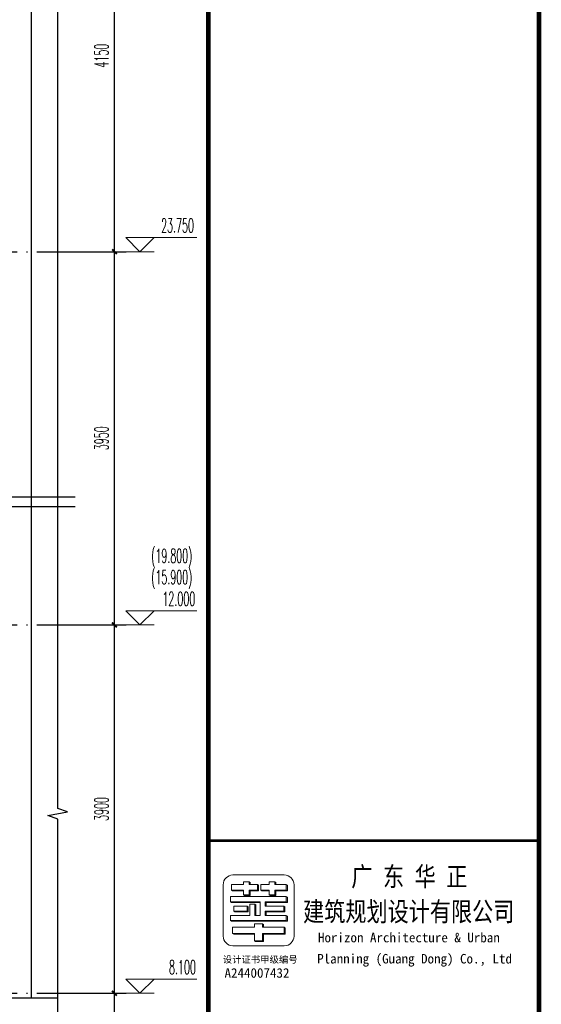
# Model space of a CAD drawing. Extents: x 1779708 to 7299578, y -1121471 to 88434.
# Tile 697 of 1056: x 6126249 to 6131769, y -959833 to -949410. Entities that reach past the tile are written whole.
import ezdxf

# ---------------------------------------------------------------- set-up
doc = ezdxf.new("R2010")
doc.units = 0
doc.header["$LTSCALE"] = 1000
doc.header["$MEASUREMENT"] = 0
doc.linetypes.add('DOTE', pattern=[2.42, 2, -0.2, 0.02, -0.2])
doc.layers.get('0').update_dxf_attribs({"linetype": 'CONTINUOUS'})
doc.layers.get('Defpoints').update_dxf_attribs({"linetype": 'CONTINUOUS'})
doc.layers.add('DIM_ELEV', color=3, linetype='CONTINUOUS', lineweight=13)
doc.layers.add('logo', color=81, linetype='CONTINUOUS', lineweight=18)
for name, color, linetype in [('DIM_SYMB', 3, 'CONTINUOUS'), ('DOTE', 1, 'DOTE'), ('PUB_DIM', 3, 'CONTINUOUS'), ('PUB_TEXT', 7, 'CONTINUOUS'), ('PUB_TITLE', 4, 'CONTINUOUS'), ('可见线', 6, 'CONTINUOUS')]:
    doc.layers.add(name, color=color, linetype=linetype)
doc.styles.add('-宋体', font='simhei.ttf', dxfattribs={"width": 0.7})
doc.styles.add('-黑体', font='simhei.ttf', dxfattribs={"width": 0.7})
doc.styles.add('_TCH_DIM', font='SIMPLEX.shx', dxfattribs={"width": 0.7, "bigfont": 'GBCBIG.shx'})
doc.styles.add('_TCH_DIM_T3', font='SIMPLEX.shx', dxfattribs={"width": 0.494118, "bigfont": 'GBCBIG.shx'})
doc.dimstyles.new('_TCH_ARCH&&50', dxfattribs={"dimtxt": 148.75, "dimasz": 50, "dimexe": 125, "dimexo": 150, "dimgap": 63.125, "dimtad": 1, "dimdec": 0, "dimzin": 0, "dimdsep": 46, "dimtxsty": '_TCH_DIM_T3', "dimblk": 'ARCHTICK', "dimcen": 0.09, "dimdle": 75, "dimclrt": 7, "dimazin": 2, "dimtfac": 1, "dimtdec": 0, "dimtix": 1, "dimtmove": 2, "dimatfit": 3, "dimfxl": 250, "dimtolj": 1, "dimtzin": 0, "dimarcsym": 0})

# ---------------------------------------------------------------- blocks, each defined once
blk = doc.blocks.new('A$C6A191C33')
at = {"style": '-宋体'}
for s, height, p in [('设计证书甲级编号', 141.4, (32, 373)), ('A244007432', 202, (69, 59))]:
    blk.add_text(s, height=height, dxfattribs=at).set_placement(p)
blk = doc.blocks.new('A$C3D8761CE')
at = {"layer": 'logo'}
h = blk.add_hatch(color=256, dxfattribs=at)
edge = h.paths.add_edge_path()
edge.add_line((76589, 30450), (76613, 30435))
edge.add_line((76613, 30435), (76843, 30435))
edge.add_line((76843, 30435), (76843, 30450))
edge.add_line((76843, 30450), (76589, 30450))
h = blk.add_hatch(color=256, dxfattribs=at)
edge = h.paths.add_edge_path()
edge.add_line((77143, 30570), (77143, 30450))
edge.add_line((77143, 30450), (76963, 30450))
edge.add_line((76963, 30450), (76963, 30354))
edge.add_line((76963, 30354), (76843, 30354))
edge.add_line((76843, 30354), (76867, 30339))
edge.add_line((76867, 30339), (76987, 30339))
edge.add_line((76987, 30339), (76987, 30435))
edge.add_line((76987, 30435), (77167, 30435))
edge.add_line((77167, 30435), (77167, 30555))
edge.add_line((77167, 30555), (77143, 30570))
edge.add_line((77143, 30570), (77143, 30570))
h = blk.add_hatch(color=256, dxfattribs=at)
edge = h.paths.add_edge_path()
edge.add_line((76963, 30630), (76963, 30570))
edge.add_line((76963, 30570), (76987, 30570))
edge.add_line((76987, 30570), (76987, 30615))
edge.add_line((76987, 30615), (76963, 30630))
for points in [[(77210, 30450), (77234, 30435), (77390, 30435), (77390, 30450)], [(77510, 30630), (77510, 30570), (77534, 30570), (77534, 30615)]]:
    blk.add_hatch(color=256, dxfattribs=at).paths.add_polyline_path(points)
h = blk.add_hatch(color=256, dxfattribs=at)
edge = h.paths.add_edge_path()
edge.add_line((77390, 30354), (77414, 30339))
edge.add_line((77414, 30339), (77534, 30339))
edge.add_line((77534, 30339), (77534, 30435))
edge.add_line((77534, 30435), (77775, 30435))
edge.add_line((77775, 30435), (77775, 30555))
edge.add_line((77775, 30555), (77751, 30570))
edge.add_line((77751, 30570), (77751, 30450))
edge.add_line((77751, 30450), (77510, 30450))
edge.add_line((77510, 30450), (77510, 30354))
edge.add_line((77510, 30354), (77390, 30354))
h = blk.add_hatch(color=256, dxfattribs=at)
edge = h.paths.add_edge_path()
edge.add_line((77305, 30206), (77305, 30114))
edge.add_line((77305, 30114), (77327, 30114))
edge.add_line((77327, 30114), (77327, 30192))
edge.add_line((77327, 30192), (77775, 30192))
edge.add_line((77775, 30192), (77775, 30301))
edge.add_line((77775, 30301), (77753, 30315))
edge.add_line((77753, 30315), (77753, 30206))
edge.add_line((77753, 30206), (77305, 30206))
h = blk.add_hatch(color=256, dxfattribs=at)
edge = h.paths.add_edge_path()
edge.add_line((77196, 30192), (77196, 30206))
edge.add_line((77196, 30206), (76571, 30206))
edge.add_line((76571, 30206), (76593, 30192))
edge.add_line((76593, 30192), (77196, 30192))
h = blk.add_hatch(color=256, dxfattribs=at)
edge = h.paths.add_edge_path()
edge.add_line((76923, 30114), (76923, 30005))
edge.add_line((76923, 30005), (76640, 30005))
edge.add_line((76640, 30005), (76662, 29991))
edge.add_line((76662, 29991), (76945, 29991))
edge.add_line((76945, 29991), (76945, 30101))
edge.add_line((76945, 30101), (76923, 30114))
h = blk.add_hatch(color=256, dxfattribs=at)
edge = h.paths.add_edge_path()
edge.add_line((77087, 30151), (77109, 30137))
edge.add_line((77109, 30137), (77109, 29914))
edge.add_line((77109, 29914), (77087, 29914))
edge.add_line((77087, 29914), (77087, 30151))
h = blk.add_hatch(color=256, dxfattribs=at)
edge = h.paths.add_edge_path()
edge.add_line((77698, 30114), (77698, 30005))
edge.add_line((77698, 30005), (77305, 30005))
edge.add_line((77305, 30005), (77305, 29914))
edge.add_line((77305, 29914), (77327, 29914))
edge.add_line((77327, 29914), (77327, 29991))
edge.add_line((77327, 29991), (77720, 29991))
edge.add_line((77720, 29991), (77720, 30101))
edge.add_line((77720, 30101), (77698, 30114))
h = blk.add_hatch(color=256, dxfattribs=at)
edge = h.paths.add_edge_path()
edge.add_line((77753, 29914), (77753, 29805))
edge.add_line((77753, 29805), (76571, 29805))
edge.add_line((76571, 29805), (76593, 29791))
edge.add_line((76593, 29791), (77775, 29791))
edge.add_line((77775, 29791), (77775, 29900))
edge.add_line((77775, 29900), (77753, 29914))
h = blk.add_hatch(color=256, dxfattribs=at)
edge = h.paths.add_edge_path()
edge.add_line((77729, 29518), (77729, 29643))
edge.add_line((77729, 29643), (77707, 29664))
edge.add_line((77707, 29664), (77707, 29532))
edge.add_line((77707, 29532), (77251, 29532))
edge.add_line((77251, 29532), (77251, 29379))
edge.add_line((77251, 29379), (77081, 29379))
edge.add_line((77081, 29379), (77103, 29365))
edge.add_line((77103, 29365), (77273, 29365))
edge.add_line((77273, 29365), (77273, 29518))
edge.add_line((77273, 29518), (77729, 29518))
h = blk.add_hatch(color=256, dxfattribs=at)
edge = h.paths.add_edge_path()
edge.add_line((77251, 29738), (77251, 29664))
edge.add_line((77251, 29664), (77273, 29664))
edge.add_line((77273, 29664), (77273, 29724))
edge.add_line((77273, 29724), (77251, 29738))
edge.add_line((77251, 29738), (77251, 29738))
h = blk.add_hatch(color=256, dxfattribs=at)
edge = h.paths.add_edge_path()
edge.add_line((77081, 29518), (77081, 29532))
edge.add_line((77081, 29532), (76617, 29532))
edge.add_line((76617, 29532), (76639, 29518))
edge.add_line((76639, 29518), (77081, 29518))
for p, q in [((76589, 30450), (76589, 30570)), ((76589, 30570), (76843, 30570)), ((76613, 30435), (76589, 30450)), ((76843, 30450), (76589, 30450)), ((76843, 30570), (76723, 30570)), ((76723, 30450), (76723, 30450)), ((76723, 30450), (76843, 30450)), ((76843, 30450), (76723, 30450)), ((76843, 30630), (76963, 30630)), ((76843, 30570), (76843, 30630)), ((76843, 30630), (76843, 30570)), ((76843, 30450), (76843, 30435)), ((76843, 30354), (76843, 30450)), ((76963, 30630), (76963, 30570)), ((76963, 30630), (76987, 30615)), ((76963, 30570), (77143, 30570)), ((76963, 30450), (76963, 30354)), ((77143, 30450), (76963, 30450)), ((76963, 30450), (76987, 30435)), ((76963, 30450), (76963, 30354)), ((77143, 30450), (76963, 30450)), ((76987, 30615), (76987, 30570)), ((76987, 30450), (76987, 30339)), ((77143, 30570), (77143, 30570)), ((77167, 30555), (77143, 30570)), ((77143, 30570), (77143, 30450)), ((77143, 30570), (77167, 30555)), ((77143, 30570), (77143, 30450)), ((77143, 30450), (77167, 30435)), ((77167, 30435), (77167, 30555)), ((77167, 30555), (77167, 30435)), ((77210, 30450), (77210, 30570)), ((77210, 30570), (77390, 30570)), ((77390, 30450), (77210, 30450)), ((77210, 30450), (77234, 30435)), ((77210, 30450), (77234, 30435)), ((77390, 30450), (77210, 30450)), ((77390, 30630), (77510, 30630)), ((77390, 30570), (77390, 30630)), ((77390, 30630), (77390, 30570)), ((77390, 30630), (77510, 30630)), ((77390, 30435), (77390, 30450)), ((77390, 30354), (77390, 30450)), ((77510, 30630), (77534, 30615)), ((77510, 30630), (77510, 30570)), ((77510, 30570), (77751, 30570)), ((77510, 30450), (77510, 30354)), ((77630, 30450), (77510, 30450)), ((77510, 30450), (77534, 30435)), ((77751, 30450), (77510, 30450)), ((77510, 30450), (77510, 30354)), ((77534, 30615), (77534, 30570)), ((77751, 30570), (77751, 30570)), ((77751, 30570), (77751, 30450)), ((77751, 30450), (77751, 30570)), ((77751, 30570), (77775, 30555)), ((77751, 30450), (77775, 30435)), ((77775, 30435), (77775, 30555)), ((77775, 30555), (77775, 30435)), ((76571, 30315), (77632, 30315)), ((76571, 30204), (76571, 30314)), ((76843, 30435), (76613, 30435)), ((76705, 30315), (76705, 30315)), ((76843, 30435), (76747, 30435)), ((76843, 30354), (76867, 30339)), ((76963, 30354), (76843, 30354)), ((76843, 30354), (76867, 30339)), ((76843, 30354), (76963, 30354)), ((76867, 30339), (76987, 30339)), ((76867, 30339), (76987, 30339)), ((76869, 30315), (77753, 30315)), ((76963, 30354), (76987, 30339)), ((77087, 30315), (76978, 30315)), ((76987, 30435), (77167, 30435)), ((76987, 30339), (76987, 30435)), ((77167, 30435), (76987, 30435)), ((77234, 30435), (77390, 30435)), ((77390, 30435), (77234, 30435)), ((77390, 30354), (77414, 30339)), ((77510, 30354), (77390, 30354)), ((77390, 30354), (77414, 30339)), ((77390, 30354), (77510, 30354)), ((77414, 30339), (77534, 30339)), ((77414, 30339), (77534, 30339)), ((77414, 30315), (77523, 30315)), ((77510, 30354), (77534, 30339)), ((77534, 30435), (77655, 30435)), ((77534, 30339), (77534, 30435)), ((77534, 30435), (77775, 30435)), ((77534, 30435), (77534, 30339)), ((77753, 30315), (77753, 30206)), ((77753, 30206), (77753, 30315)), ((77753, 30315), (77775, 30301)), ((77753, 30315), (77753, 30206)), ((77775, 30301), (77775, 30192)), ((77775, 30301), (77775, 30192)), ((76571, 30206), (77196, 30206)), ((76571, 30206), (76593, 30192)), ((76593, 30192), (77196, 30192)), ((76640, 30114), (76640, 30005)), ((76923, 30114), (76640, 30114)), ((77196, 30206), (76705, 30206)), ((77196, 30192), (76727, 30192)), ((77196, 30206), (76869, 30206)), ((76923, 30005), (76923, 30114)), ((76923, 30114), (76945, 30101)), ((76923, 30114), (76945, 30101)), ((76923, 30005), (76923, 30114)), ((76945, 30101), (76945, 29991)), ((76945, 30101), (76945, 29991)), ((76978, 30151), (77087, 30151)), ((76978, 29914), (76978, 30151)), ((76978, 30151), (77087, 30151)), ((76978, 30151), (77087, 30151)), ((77087, 30151), (77087, 29914)), ((77087, 29914), (77087, 30151)), ((77087, 30151), (77109, 30137)), ((77087, 30151), (77109, 30137)), ((77109, 30137), (77109, 29914)), ((77109, 29914), (77109, 30137)), ((77196, 29914), (77196, 30206)), ((77196, 30206), (77196, 30192)), ((77305, 30206), (77305, 30114)), ((77753, 30206), (77305, 30206)), ((77305, 30206), (77753, 30206)), ((77305, 30114), (77305, 30206)), ((77305, 30206), (77327, 30192)), ((77632, 30206), (77305, 30206)), ((77305, 30114), (77578, 30114)), ((77327, 30114), (77305, 30114)), ((77698, 30114), (77305, 30114)), ((77327, 30192), (77327, 30114)), ((77775, 30192), (77327, 30192)), ((77327, 30114), (77327, 30192)), ((77327, 30192), (77775, 30192)), ((77698, 30005), (77698, 30114)), ((77698, 30114), (77720, 30101)), ((77720, 30101), (77720, 29997)), ((77720, 30101), (77720, 29991)), ((77753, 30206), (77775, 30192)), ((76571, 29914), (76978, 29914)), ((76571, 29805), (76571, 29914)), ((76640, 30005), (76923, 30005)), ((76640, 30005), (76662, 29991)), ((76945, 29991), (76662, 29991)), ((76923, 30005), (76774, 30005)), ((76796, 29991), (76945, 29991)), ((76923, 30005), (76945, 29991)), ((77087, 29914), (77196, 29914)), ((77109, 29914), (77087, 29914)), ((77087, 29914), (77196, 29914)), ((77305, 30005), (77305, 29914)), ((77698, 30005), (77305, 30005)), ((77305, 30005), (77578, 30005)), ((77305, 29914), (77305, 30005)), ((77305, 30005), (77578, 30005)), ((77305, 29914), (77632, 29914)), ((77327, 29914), (77305, 29914)), ((77753, 29914), (77305, 29914)), ((77327, 29991), (77327, 29914)), ((77720, 29991), (77327, 29991)), ((77327, 29991), (77600, 29991)), ((77327, 29914), (77327, 29991)), ((77632, 29914), (77632, 29914)), ((77698, 30005), (77720, 29991)), ((77753, 29805), (77753, 29914)), ((77753, 29914), (77775, 29900)), ((77775, 29900), (77775, 29791)), ((77775, 29900), (77775, 29791)), ((76571, 29805), (77753, 29805)), ((76571, 29805), (76593, 29791)), ((76593, 29791), (77775, 29791)), ((77081, 29664), (76617, 29664)), ((76617, 29664), (76617, 29532)), ((77632, 29805), (76705, 29805)), ((77654, 29791), (76727, 29791)), ((77081, 29738), (77251, 29738)), ((77081, 29738), (77081, 29664)), ((77251, 29738), (77251, 29738)), ((77273, 29724), (77251, 29738)), ((77251, 29738), (77251, 29664)), ((77251, 29664), (77273, 29664)), ((77707, 29664), (77251, 29664)), ((77273, 29664), (77273, 29724)), ((77578, 29664), (77578, 29664)), ((77707, 29664), (77729, 29643)), ((77707, 29664), (77707, 29532)), ((77729, 29643), (77729, 29518)), ((77753, 29805), (77775, 29791)), ((76617, 29532), (76639, 29518)), ((76617, 29532), (77081, 29532)), ((77081, 29518), (76639, 29518)), ((76639, 29518), (77081, 29518)), ((76751, 29532), (77081, 29532)), ((76783, 29532), (76783, 29532)), ((76783, 29532), (76783, 29532)), ((77081, 29532), (77081, 29379)), ((77251, 29532), (77707, 29532)), ((77251, 29379), (77251, 29532)), ((77251, 29532), (77273, 29518)), ((77251, 29532), (77578, 29532)), ((77251, 29388), (77251, 29532)), ((77273, 29518), (77273, 29365)), ((77729, 29518), (77273, 29518)), ((77273, 29365), (77273, 29518)), ((77273, 29518), (77729, 29518)), ((77707, 29532), (77729, 29518)), ((77081, 29379), (77251, 29379)), ((77103, 29365), (77081, 29379)), ((77081, 29379), (77103, 29365)), ((77081, 29379), (77251, 29379)), ((77251, 29379), (77273, 29365))]:
    blk.add_line(p, q, dxfattribs=at)
blk.add_lwpolyline([(76416, 30565, -0.408151), (76623, 30772), (77709, 30772, -0.408151), (77916, 30565), (77916, 29479, -0.408151), (77709, 29272), (76623, 29272, -0.408151), (76416, 29479)], format="xyb", close=True, dxfattribs=at)
for points in [[(76589, 30450), (76613, 30435), (76843, 30435), (76843, 30450)], [(76963, 30630), (76963, 30570), (76987, 30570), (76987, 30615)], [(77390, 30354), (77414, 30339), (77534, 30339), (77534, 30435), (77775, 30435), (77775, 30555), (77751, 30570), (77751, 30450), (77510, 30450), (77510, 30354)], [(77510, 30630), (77510, 30570), (77534, 30570), (77534, 30615)], [(77305, 30206), (77305, 30114), (77327, 30114), (77327, 30192), (77775, 30192), (77775, 30301), (77753, 30315), (77753, 30206)], [(77196, 30192), (77196, 30206), (76571, 30206), (76593, 30192)], [(76923, 30114), (76923, 30005), (76640, 30005), (76662, 29991), (76945, 29991), (76945, 30101)], [(77698, 30114), (77698, 30005), (77305, 30005), (77305, 29914), (77327, 29914), (77327, 29991), (77720, 29991), (77720, 30101)], [(77753, 29914), (77753, 29805), (76571, 29805), (76593, 29791), (77775, 29791), (77775, 29900)], [(77729, 29518), (77729, 29643), (77707, 29664), (77707, 29532), (77251, 29532), (77251, 29379), (77081, 29379), (77103, 29365), (77273, 29365), (77273, 29518), (77729, 29518)], [(77081, 29518), (77081, 29532), (76617, 29532), (76639, 29518)]]:
    blk.add_lwpolyline(points, close=True, dxfattribs=at)
at = {"layer": 'PUB_TITLE'}
blk.add_line((76100, 31500), (83100, 31500), dxfattribs=at)
at = {"layer": 'PUB_TITLE', "const_width": 100}
blk.add_lwpolyline([(2500, 1000), (83100, 1000), (83100, 58400), (2500, 58400)], close=True, dxfattribs=at)
at = {"layer": 'PUB_TITLE'}
for points, const_width in [([(76100, 58400), (76100, 1000)], 100), ([(83100, 31500), (76100, 31500)], 60)]:
    blk.add_lwpolyline(points, dxfattribs=dict(at, const_width=const_width))
at = {"layer": 'PUB_TEXT'}
blk.add_blockref('A$C6A191C33', (76376, 28538), dxfattribs=at)
at = {"layer": 'PUB_TEXT', "style": '-黑体', "width": 0.8}
for s, p in [('广 东 华 正', (79128, 30534)), ('建筑规划设计有限公司', (78107, 29792))]:
    blk.add_text(s, height=410, dxfattribs=at).set_placement(p)
at = {"layer": 'PUB_TEXT', "style": '-宋体'}
for s, p in [('Horizon Architecture & Urban', (78424, 29346)), (' Planning (Guang Dong) Co., Ltd', (78269, 28898))]:
    blk.add_text(s, height=202, dxfattribs=at).set_placement(p)
blk = doc.blocks.new('_ArchTick')
at = {"color": 0, "linetype": 'ByBlock', "const_width": 0.4}
blk.add_lwpolyline([(-0.5, -0.5), (0.5, 0.5)], dxfattribs=at)
blk = doc.blocks.new('*D1992')
at = {"layer": 'Defpoints', "color": 0, "transparency": 16777216}
for p in [(6126652, -959716), (6127252, -959716), (6126652, -963616)]:
    blk.add_point(p, dxfattribs=at)
at = {"layer": 'PUB_DIM', "color": 0, "lineweight": -2, "transparency": 16777216}
for p, q in [((6127252, -963691), (6127252, -959641)), ((6126802, -959716), (6127377, -959716)), ((6126802, -963616), (6127377, -963616))]:
    blk.add_line(p, q, dxfattribs=at)
at = {"layer": 'PUB_DIM', "color": 0, "lineweight": -2, "transparency": 16777216, "xscale": 50, "yscale": 50, "zscale": 50}
for p, rotation in [((6127252, -959716), 90), ((6127252, -963616), 270)]:
    blk.add_blockref('_ArchTick', p, dxfattribs=dict(at, rotation=rotation))
at = {"layer": 'PUB_DIM', "color": 7, "transparency": 16777216, "insert": (6127114, -961666), "char_height": 148.8, "attachment_point": 5, "rotation": 90, "style": '_TCH_DIM_T3'}
blk.add_mtext('\\A1;3900', dxfattribs=at)
blk = doc.blocks.new('*D1993')
at = {"layer": 'Defpoints', "color": 0, "transparency": 16777216}
for p in [(6126652, -955816), (6127252, -955816), (6126652, -959716)]:
    blk.add_point(p, dxfattribs=at)
at = {"layer": 'PUB_DIM', "color": 0, "lineweight": -2, "transparency": 16777216}
for p, q in [((6126802, -955816), (6127377, -955816)), ((6127252, -959791), (6127252, -955741)), ((6126802, -959716), (6127377, -959716))]:
    blk.add_line(p, q, dxfattribs=at)
at = {"layer": 'PUB_DIM', "color": 0, "lineweight": -2, "transparency": 16777216, "xscale": 50, "yscale": 50, "zscale": 50}
for p, rotation in [((6127252, -955816), 90), ((6127252, -959716), 270)]:
    blk.add_blockref('_ArchTick', p, dxfattribs=dict(at, rotation=rotation))
at = {"layer": 'PUB_DIM', "color": 7, "transparency": 16777216, "insert": (6127114, -957766), "char_height": 148.8, "attachment_point": 5, "rotation": 90, "style": '_TCH_DIM_T3'}
blk.add_mtext('\\A1;3900', dxfattribs=at)
blk = doc.blocks.new('*D1994')
at = {"layer": 'Defpoints', "color": 0, "transparency": 16777216}
for p in [(6126652, -951866), (6127252, -951866), (6126652, -955816)]:
    blk.add_point(p, dxfattribs=at)
at = {"layer": 'PUB_DIM', "color": 0, "lineweight": -2, "transparency": 16777216}
for p, q in [((6127252, -955891), (6127252, -951791)), ((6126802, -951866), (6127377, -951866)), ((6126802, -955816), (6127377, -955816))]:
    blk.add_line(p, q, dxfattribs=at)
at = {"layer": 'PUB_DIM', "color": 0, "lineweight": -2, "transparency": 16777216, "xscale": 50, "yscale": 50, "zscale": 50}
for p, rotation in [((6127252, -951866), 90), ((6127252, -955816), 270)]:
    blk.add_blockref('_ArchTick', p, dxfattribs=dict(at, rotation=rotation))
at = {"layer": 'PUB_DIM', "color": 7, "transparency": 16777216, "insert": (6127114, -953841), "char_height": 148.8, "attachment_point": 5, "rotation": 90, "style": '_TCH_DIM_T3'}
blk.add_mtext('\\A1;3950', dxfattribs=at)
blk = doc.blocks.new('*D1995')
at = {"layer": 'Defpoints', "color": 0, "transparency": 16777216}
for p in [(6126652, -947716), (6127252, -947716), (6126652, -951866)]:
    blk.add_point(p, dxfattribs=at)
at = {"layer": 'PUB_DIM', "color": 0, "lineweight": -2, "transparency": 16777216}
for p, q in [((6127252, -951941), (6127252, -947641)), ((6126802, -947716), (6127377, -947716)), ((6126802, -951866), (6127377, -951866))]:
    blk.add_line(p, q, dxfattribs=at)
at = {"layer": 'PUB_DIM', "color": 0, "lineweight": -2, "transparency": 16777216, "xscale": 50, "yscale": 50, "zscale": 50}
for p, rotation in [((6127252, -947716), 90), ((6127252, -951866), 270)]:
    blk.add_blockref('_ArchTick', p, dxfattribs=dict(at, rotation=rotation))
at = {"layer": 'PUB_DIM', "color": 7, "transparency": 16777216, "insert": (6127114, -949791), "char_height": 148.8, "attachment_point": 5, "rotation": 90, "style": '_TCH_DIM_T3'}
blk.add_mtext('\\A1;4150', dxfattribs=at)

msp = doc.modelspace()

# ---------------------------------------------------------------- linework, layer by layer
at = {"layer": 'DIM_ELEV'}
for p, q in [((6127521.4, -951866.3), (6127371.4, -951716.3)), ((6127371.4, -951716.3), (6128125.2, -951716.3)), ((6127521.4, -951866.3), (6127671.4, -951716.3)), ((6127171.4, -951866.3), (6127671.4, -951866.3)), ((6127521.4, -955816.3), (6127371.4, -955666.3)), ((6127371.4, -955666.3), (6128125.2, -955666.3)), ((6127521.4, -955816.3), (6127671.4, -955666.3)), ((6127171.4, -955816.3), (6127671.4, -955816.3)), ((6127521.4, -959716.3), (6127371.4, -959566.3)), ((6127371.4, -959566.3), (6128125.2, -959566.3)), ((6127521.4, -959716.3), (6127671.4, -959566.3)), ((6127171.4, -959716.3), (6127671.4, -959716.3))]:
    msp.add_line(p, q, dxfattribs=at)
at = {"layer": 'DIM_SYMB'}
for points in [[(6126651.6, -968166.3), (6126651.6, -957872.5), (6126546.6, -957834.3), (6126756.6, -957797.3), (6126651.6, -957760), (6126651.6, -947466.3)], [(6116451.6, -954461.8), (6121587.6, -954461.8), (6121625.8, -954356.8), (6121662.8, -954566.8), (6121700.1, -954461.8), (6126836, -954461.8)], [(6116451.6, -954561.8), (6121587.6, -954561.8), (6121625.8, -954456.8), (6121662.8, -954666.8), (6121700.1, -954561.8), (6126836, -954561.8)]]:
    msp.add_lwpolyline(points, dxfattribs=at)
at = {"layer": 'DOTE', "ltscale": 0.5}
for points in [[(6116751.6, -951866.3), (6126951.6, -951866.3)], [(6116751.6, -955816.3), (6126951.6, -955816.3)], [(6116751.6, -959716.3), (6126951.6, -959716.3)]]:
    msp.add_lwpolyline(points, dxfattribs=at)
at = {"layer": '可见线'}
msp.add_line((6126371.6, -948816.3), (6126371.6, -959766.3), dxfattribs=at)
msp.add_lwpolyline([(6126126.6, -959766.3), (6126651.6, -959766.3)], dxfattribs=at)

# ---------------------------------------------------------------- block references
at = {"layer": '可见线', "xscale": 0.5, "yscale": 0.5, "zscale": 0.5}
msp.add_blockref('A$C3D8761CE', (6090194.5, -973850.2), dxfattribs=at)

# ---------------------------------------------------------------- texts
at = {"layer": 'PUB_TEXT', "color": 7, "style": '_TCH_DIM', "width": 0.494118}
for s, p in [('23.750', (6127746.2, -951663.8)), ('(19.800)', (6127641.2, -955158.8)), ('(15.900)', (6127641.2, -955386.3)), ('12.000', (6127760.2, -955613.8)), ('8.100', (6127830.2, -959513.8))]:
    msp.add_text(s, height=148.75, dxfattribs=at).set_placement(p)

# ---------------------------------------------------------------- dimensions: what is measured, and where the dimension line sits
at = {"layer": 'PUB_DIM'}
for p1, p2, picture, middle in [((6126651.6, -951866.3), (6126651.6, -947716.3), '*D1995', (6127114.1, -949791.3)), ((6126651.6, -955816.3), (6126651.6, -951866.3), '*D1994', (6127114.1, -953841.3)), ((6126651.6, -959716.3), (6126651.6, -955816.3), '*D1993', (6127114.1, -957766.3)), ((6126651.6, -963616.3), (6126651.6, -959716.3), '*D1992', (6127114.1, -961666.3))]:
    dim = msp.add_aligned_dim(p1=p1, p2=p2, distance=-600, dimstyle='_TCH_ARCH&&50', dxfattribs=at)
    dim.commit()
    dim.dimension.update_dxf_attribs({"geometry": picture, "text_midpoint": middle})

doc.saveas('drawing.dxf')
